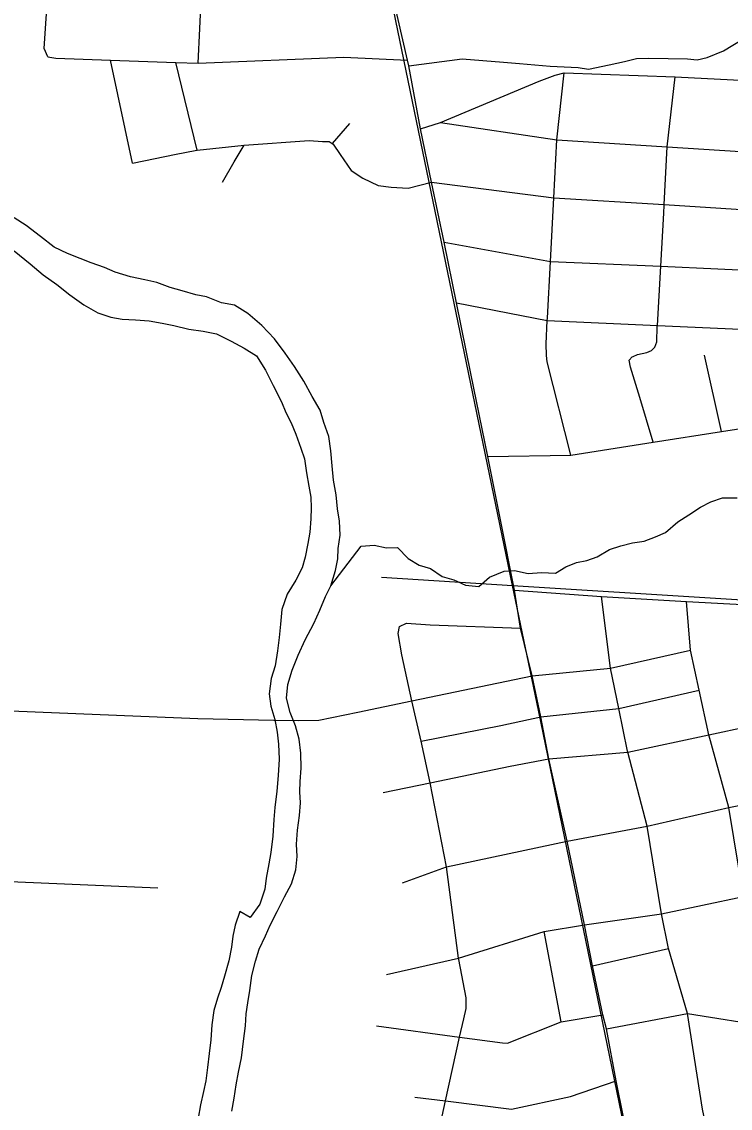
# Model space of a CAD drawing. Extents: x 114604 to 551442, y 316898 to 567001.
# Drawn here: x 200213 to 203684, y 404682 to 410006 of the extents above; entities that cross this region are included whole.
import ezdxf

# ---------------------------------------------------------------- set-up
doc = ezdxf.new("R2010")
doc.units = 0
for name, color, linetype in [('DV_X_County_Line', 7, 'Continuous'), ('GE_P_Alignment_1000_Bearings', 7, 'Continuous'), ('GE_P_Alignment_100_Cardinal_Points', 7, 'Continuous'), ('PM_P_Cells', 7, 'Continuous')]:
    doc.layers.add(name, color=color, linetype=linetype)

msp = doc.modelspace()

# ---------------------------------------------------------------- linework, layer by layer
at = {"layer": 'DV_X_County_Line'}
for points in [[(201727.6, 407242.7), (201750.6, 407316.6), (201761.4, 407374.6), (201764, 407424.7), (201772.8, 407490.7), (201769.7, 407558.9), (201760.5, 407619.1), (201753.3, 407687.3), (201740.3, 407759.6), (201733.1, 407829.9), (201728.1, 407904.1), (201717, 407974.3), (201693.8, 408042.8), (201674.6, 408103.1), (201635.4, 408169.7), (201594.3, 408244.4), (201549.2, 408317.1), (201504, 408381.8), (201450.9, 408452.5), (201389.7, 408517.4), (201320.4, 408576.4), (201254.9, 408617.3), (201190.9, 408628.1), (201117.3, 408657), (201065.3, 408667.7), (200999.5, 408686.5), (200939.7, 408703.3), (200874, 408728.2), (200816.1, 408740.9), (200746.2, 408755.8), (200670.5, 408778.7), (200618.7, 408801.4), (200553, 408824.3), (200499.2, 408845), (200437.5, 408869.8), (200371.8, 408900.6), (200304.4, 408953.6), (200235, 409006.5), (200175.5, 409045.3)], [(200175.4, 408883), (200254.7, 408819.9), (200318, 408765), (200385.5, 408718.1), (200448.9, 408667.2), (200516.3, 408618.3), (200585.9, 408579.4), (200649.6, 408558.5), (200705.6, 408547.8), (200769.6, 408545.1), (200837.5, 408540.2), (200901.5, 408529.4), (200957.3, 408516.7), (201031.2, 408499.8), (201101.1, 408488.9), (201167, 408476.1), (201238.6, 408441.1), (201302.2, 408406.3), (201363.8, 408369.4), (201406.9, 408298.8), (201444, 408224.2), (201485, 408143.5), (201506.3, 408091.1), (201533.7, 408040.7), (201555, 407984.3), (201580.1, 407915.9), (201597.5, 407863.6), (201608.6, 407795.3), (201619.8, 407731), (201629.1, 407676.8), (201630.5, 407624.7), (201629.8, 407570.6), (201624.9, 407504.5), (201614.2, 407448.6), (201601.3, 407382.6), (201586.7, 407330.6), (201555.9, 407268.9), (201513, 407201.3), (201488, 407125.4)], [(201242.4, 404667.5), (201253.2, 404731.5), (201264.1, 404797.5), (201274.9, 404859.5), (201289.8, 404929.5), (201298.8, 405011.5), (201309.8, 405085.5), (201312.5, 405145.6), (201321.2, 405199.6), (201330, 405259.6), (201341, 405333.6), (201357.9, 405403.6), (201376.6, 405461.5), (201407.5, 405527.2), (201430.2, 405579.1), (201465.1, 405646.8), (201500, 405718.5), (201534.8, 405782.2), (201555.7, 405850.1), (201562.6, 405916.1), (201559.3, 405976.3), (201564.2, 406044.3), (201573.1, 406116.4), (201577.9, 406178.4), (201574.6, 406232.6), (201577.3, 406282.7), (201582.1, 406348.7), (201581.1, 406422.9), (201571.9, 406491.1), (201554.7, 406555.5), (201527.6, 406622), (201510.5, 406692.3), (201517.3, 406758.3), (201538.2, 406828.2), (201567.2, 406902), (201602.2, 406977.8), (201643.2, 407057.4), (201674.1, 407123.2), (201700.9, 407189), (201727.6, 407242.7)], [(201488, 407125.4), (201481, 407053.4), (201474.2, 406989.3), (201465.4, 406923.3), (201454.4, 406849.3), (201435.6, 406787.4), (201424.7, 406713.4), (201433.9, 406653.2), (201453.1, 406586.8), (201464.3, 406524.5), (201471.5, 406466.3), (201474.6, 406392.1), (201469.6, 406312), (201462.6, 406236), (201453.6, 406155.9), (201448.8, 406097.9), (201443.8, 406015.8), (201432.7, 405935.7), (201424, 405879.7), (201411.1, 405809.7), (201404.4, 405755.7), (201379.4, 405681.9), (201332.6, 405616.3), (201280.9, 405647), (201258, 405579.1), (201247.3, 405525.2), (201240.6, 405471.1), (201227.8, 405405.2), (201206.8, 405329.3), (201190.1, 405273.4), (201171.4, 405221.5), (201154.6, 405161.6), (201143.7, 405091.6), (201138.8, 405017.5), (201131.9, 404951.4), (201123, 404881.4), (201114.2, 404817.4), (201103.5, 404765.4), (201088.7, 404699.5), (201077.8, 404633.5)]]:
    msp.add_lwpolyline(points, dxfattribs=at)
at = {"layer": 'GE_P_Alignment_1000_Bearings'}
msp.add_line((201975.3, 407284.2), (202617.5, 407244), dxfattribs=at)
for points in [[(202617.5, 407244), (201635.4, 411995.4), (200547.8, 417287.5), (200373.1, 418053.6), (200322.3, 418360), (200539.5, 423217.6), (200698.7, 427409.5), (200971.1, 433246.5), (201218.2, 438803.9), (201459.3, 443947.7), (201503.1, 445460.4), (201457.1, 446273.6), (201299.4, 448868.6), (201217, 450546.7)], [(202617.5, 407244), (206752.1, 406985), (206185, 395936.4), (206682.2, 392799.1), (206567.6, 391264.1), (206614.5, 391070.8), (206776, 390816.5)], [(205459.8, 389872.9), (203774.9, 400738), (203372.8, 403577.4), (202744, 406632.4), (202617.5, 407244)]]:
    msp.add_lwpolyline(points, dxfattribs=at)
at = {"layer": 'GE_P_Alignment_100_Cardinal_Points'}
for p, q in [((200756.2, 409312.5), (200648.5, 409817.5)), ((201071.7, 409375.9), (200968.2, 409806.4)), ((201818.9, 409506.6), (201733.3, 409409.5)), ((203641.9, 407997.4), (203558.7, 408371.8)), ((202123.6, 406679.3), (202713.9, 406800.8)), ((202294.1, 405864.7), (202885.1, 405990.6)), ((202078.2, 405786.6), (202294.1, 405864.7)), ((202855.6, 405105.9), (202772.7, 405548.5)), ((203008.7, 405379.9), (203382.2, 405464.6))]:
    msp.add_line(p, q, dxfattribs=at)
for points in [[(200340.7, 409832.8), (200322.7, 409874.8), (200341.9, 410168), (200359.8, 410441.4)], [(201077.8, 409802.6), (201094.2, 410143.7), (201106.4, 410396.8)], [(202627.1, 407220.4), (202560.1, 407556.9), (202497.3, 407875.3), (202412.6, 408282.3), (202342.5, 408627.8), (202282.9, 408926), (202220.2, 409219.2), (202167.4, 409481.1), (202109.5, 409788.9), (202102.9, 409816.6), (202033.6, 410117.6)], [(202109.5, 409788.9), (202371.2, 409823.6), (202573.1, 409806.9), (202650.9, 409801.4), (202801.4, 409788.3), (202939.5, 409781), (202989.5, 409773.3), (203091.5, 409793.9), (203165.4, 409810.3), (203225.4, 409824.7), (203285.4, 409827), (203475.4, 409824.1), (203521.5, 409818.3), (203571.4, 409830.6), (203651.3, 409863.1), (203804.9, 409956.2), (203916.5, 410005.8)], [(200340.7, 409832.8), (200380.6, 409826.8), (200648.5, 409817.5), (200968.2, 409806.4), (201077.8, 409802.6), (201790.7, 409831.8), (202102.9, 409816.6)], [(202167.4, 409481.1), (202264.8, 409512.3), (202747.4, 409713.6), (202825.9, 409744), (202870.9, 409755.8), (203413.9, 409735.9), (203954.7, 409707.1), (204501, 409675.6), (204826.4, 409662.8), (205032.2, 409644), (205305.4, 409632.5), (205600.5, 409612.8), (206164.8, 409576.6), (206716.4, 409548.4), (206922, 409537.9), (207296.2, 409518.7), (207467.9, 409508.8), (207518.3, 409506), (207620.2, 409499.8), (207672.7, 409496.3)], [(202903.4, 407882.2), (202787.8, 408339), (202783.8, 408371.1), (202781.7, 408427.1), (202787.7, 408541.9), (202788.4, 408553.8), (202802.9, 408830.4), (202819.3, 409143.1), (202834.2, 409427.5), (202870.9, 409755.8)], [(203307.1, 407945.1), (203241.2, 408165.2), (203195.2, 408313.4), (203189.2, 408347.4), (203203.2, 408363.4), (203208.4, 408365.9), (203229.2, 408375.5), (203275.1, 408385.6), (203299, 408395.6), (203315, 408411.6), (203325, 408437.7), (203327, 408511.8), (203327.3, 408517.4), (203343.8, 408808.1), (203358.6, 409067.8), (203360.8, 409106.7), (203361, 409110.7), (203374.6, 409392.5), (203413.9, 409735.9)], [(202264.8, 409512.3), (202834.2, 409427.5), (203374.6, 409392.5), (203914, 409357.6), (203928.6, 409356.9), (204463, 409331.1), (204966.5, 409306.9), (204974.6, 409306.5), (205553.8, 409267), (205583.5, 409261.1), (205603.8, 409257.1), (206141.7, 409247.7), (206732.6, 409224.5)], [(200756.2, 409312.5), (200970, 409356.7), (201061.8, 409374.8), (201071.7, 409375.9), (201302.9, 409401.3), (201621.1, 409423.5), (201687, 409419.5), (201718.9, 409419.5), (201733.3, 409409.5), (201738.9, 409405.5), (201772.9, 409355.5), (201826.8, 409277.4), (201884.7, 409239.4), (201958.7, 409203.5), (202022.6, 409195.5), (202106.5, 409189.6), (202220.2, 409219.2)], [(201195.7, 409218.8), (201254.2, 409318.4), (201302.9, 409401.3)], [(202220.2, 409219.2), (202819.3, 409143.1), (203361, 409110.7), (203916.1, 409074.7), (204430.2, 409041.6), (204945, 409032.2), (204950.7, 409032.1), (205541.9, 408986.6), (205570.9, 409031), (206122.2, 408969.6), (206137.1, 408969.2), (206757.3, 408931.8)], [(202282.9, 408926), (202802.9, 408830.4), (203343.8, 408808.1), (203903.1, 408781.3), (204406.4, 408757.2), (204921.6, 408731.7), (205518, 408702.2), (205552.2, 408742.9), (206101, 408665.7), (206777.8, 408623.3)], [(202342.5, 408627.8), (202787.7, 408541.9), (203327.3, 408517.4), (203880.2, 408492.3), (203898.5, 408540.8), (204382.2, 408468.8), (204899.1, 408444.6), (205516.1, 408415.8), (205551.7, 408454.9), (205569, 408412.3), (205886.6, 408391.1)], [(202497.3, 407875.3), (202903.4, 407882.2), (203307.1, 407945.1), (203641.9, 407997.4), (203926.3, 408041.7), (203960.9, 408087.7), (204164.6, 408080.2), (204399.6, 408118.3), (204429.6, 408120.3), (204461.5, 408118.4), (204603.4, 408118.5), (204872.8, 408106.7), (205523.1, 408112.1), (205530, 408077.8), (205849.6, 408063.8)], [(202627.1, 407220.4), (203053.3, 407190.2), (203470.5, 407165.9), (203894.9, 407141.9), (204097.1, 407131.7), (204248.8, 407121.2), (204413.1, 407112.7), (204545.3, 407106.8), (204839.4, 407089), (205156.7, 407070.5), (205477.6, 407058.4), (205768, 407004.9), (206063.4, 406988), (206382.4, 406969.7), (206708.3, 406951.1), (206884.6, 406941)], [(202713.9, 406800.8), (202657.2, 407035), (202627.1, 407220.4)], [(203636.9, 403965.7), (203642.4, 404144.2), (203630.2, 404238.3), (203621.5, 404301.6), (203605.6, 404406.5), (203548.3, 404678.1), (203474.4, 405147.2), (203382.2, 405464.6), (203346.8, 405634.9), (203277.6, 406064.7), (203181.9, 406426.9), (203180.8, 406432.1), (203138.3, 406640.4), (203097.9, 406838.5), (203053.3, 407190.2)], [(203835.7, 404664.2), (203885.5, 405081.9), (203840.8, 405294.3), (203749.3, 405720), (203677.6, 406155.5), (203579, 406511.9), (203531.8, 406731.4), (203489.8, 406926.9), (203470.5, 407165.9)], [(202123.6, 406679.3), (202075.1, 406903.4), (202056.5, 407009), (202064.4, 407043.4)], [(202064.4, 407043.4), (202097.3, 407058.8), (202214.1, 407051.3), (202657.2, 407035)], [(202713.9, 406800.8), (203097.9, 406838.5), (203489.8, 406926.9)], [(203471.8, 402926.6), (203415.4, 403294.3), (203404.4, 403386.1), (203364.7, 403639.9), (203287, 404038.8), (203207.9, 404381), (203160.2, 404647.5), (203124.9, 404816.2), (203078.5, 405072), (203060.5, 405140.3), (203008.7, 405379.9), (202969.8, 405580.4), (202885.1, 405990.6), (202795.6, 406393.9), (202755.7, 406599.9), (202713.9, 406800.8)], [(202755.7, 406599.9), (203138.3, 406640.4), (203531.8, 406731.4)], [(202795.6, 406393.9), (203181.9, 406426.9), (203579, 406511.9), (203974.9, 406596.7), (204205.7, 406646.1), (204455.3, 406697), (204807.3, 406689.8), (205111, 406681.2), (205457.3, 406683.3)], [(199608.9, 406654.9), (200077.4, 406633.5), (201076.1, 406591.3), (201447.6, 406584.3)], [(201447.6, 406584.3), (201568, 406582.1), (201668.8, 406583.5), (201858.8, 406623.6), (202123.6, 406679.3)], [(202044.5, 402983.9), (202085.8, 403308.4), (202097.2, 403388.7), (202137.9, 403673.9), (202190.2, 404041.1), (202192.3, 404056.2), (202238.6, 404418.6), (202259.6, 404583.3), (202289.3, 404718.1), (202358.4, 405031.5), (202378.9, 405120.6), (202390.9, 405170.7), (202390.8, 405222.8), (202354.5, 405411.1), (202353.3, 405417), (202294.1, 405864.7), (202214.2, 406276.8), (202170.1, 406481.1), (202123.6, 406679.3)], [(202170.1, 406481.1), (202561, 406558.1), (202755.7, 406599.9)], [(201983.8, 406229.8), (202214.2, 406276.8), (202606.4, 406357.9), (202795.6, 406393.9)], [(202885.1, 405990.6), (203277.6, 406064.7), (203677.6, 406155.5), (204078.3, 406236.5), (204280.3, 406278.5), (204568.8, 406338.8), (204799.4, 406331.5), (205118.5, 406310.9), (205440.9, 406301.8)], [(202969.8, 405580.4), (203346.8, 405634.9), (203749.3, 405720), (204144.7, 405803.6), (204369.4, 405851.1), (204614.7, 405903), (204651.1, 405925.3), (205066.4, 405906.7), (205413.1, 405897.8), (205674.1, 405877.7), (206007.1, 405865), (206352.7, 405842.8), (206690.7, 405832.7), (206979.1, 405810.6)], [(199791.2, 405808.5), (200078.2, 405796.7), (200879.6, 405763)], [(201999.9, 405337.5), (202353.3, 405417), (202772.7, 405548.5), (202969.8, 405580.4)], [(203078.5, 405072), (203474.4, 405147.2), (203885.5, 405081.9), (203916.9, 405080.9), (204296.3, 405058.7)], [(201951.3, 405087.1), (202358.4, 405031.5), (202568.2, 405002.9), (202592.1, 405000.9), (202855.6, 405105.9), (203060.5, 405140.3)], [(202138.7, 404736.6), (202289.3, 404718.1), (202613, 404678.7), (202901.1, 404740.6), (203124.9, 404816.2)]]:
    msp.add_lwpolyline(points, dxfattribs=at)
at = {"layer": 'PM_P_Cells'}
msp.add_lwpolyline([(201727.6, 407242.7), (201876.1, 407437), (201940.1, 407440.6), (202000.1, 407428.1), (202054.1, 407429.7), (202105.8, 407375.1), (202159.7, 407342.6), (202215.6, 407326.1), (202273.4, 407287.6), (202329.3, 407271.1), (202387.2, 407244.6), (202453.2, 407238.1), (202505.5, 407283.8), (202575.8, 407313.4), (202627.8, 407317), (202693.8, 407302.5), (202759.8, 407308), (202827.9, 407303.5), (202878.1, 407335.2), (202930.2, 407356.9), (202982.3, 407366.5), (203032.5, 407384.2), (203092.8, 407419.8), (203148.9, 407437.4), (203205, 407453.1), (203263.1, 407460.7), (203317.3, 407482.3), (203367.4, 407504), (203427.8, 407555.7), (203482, 407589.4), (203538.3, 407627.1), (203588.5, 407652.8), (203646.7, 407672.4), (203718.7, 407673.8)], dxfattribs=at)

doc.saveas('drawing.dxf')
